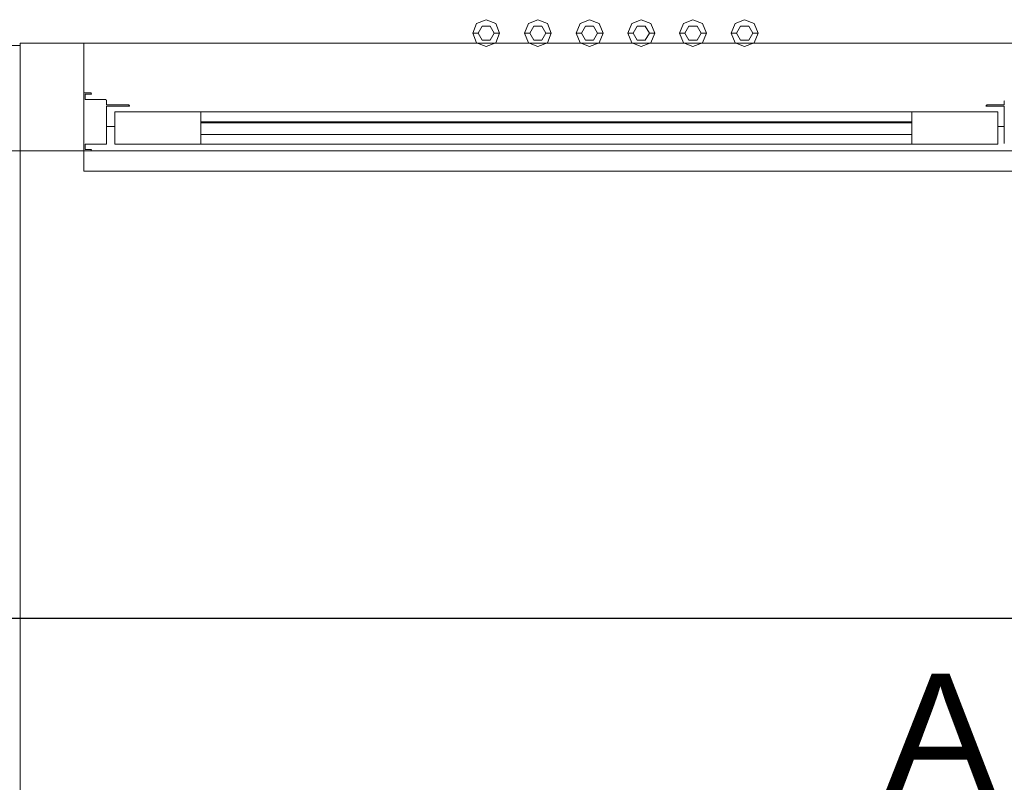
# Model space of a CAD drawing. Header units: millimetres. Extents: x 2 to 902, y -447 to 199.
# Tile 513 of 656: x 28.63 to 30.46, y 147.95 to 149.37. Entities that reach past the tile are written whole.
import ezdxf

# ---------------------------------------------------------------- set-up
doc = ezdxf.new("R2010")
doc.units = ezdxf.units.MM
doc.header["$MEASUREMENT"] = 0
doc.linetypes.add('NULL', pattern=[0])
for name, color, linetype, lineweight in [('AL-Condutos', 3, 'Continuous', 25), ('Ambiente-Textos', 251, 'Continuous', 5), ('IFC-Elemento construtivo genérico-Contorno', 253, 'Continuous', 5), ('IFC-Laje-Contorno', 134, 'Continuous', 5), ('IFC-Parede padrão-Contorno', 44, 'Continuous', 5), ('IFC-Parede-Contorno', 42, 'Continuous', 5), ('IFC-Porta-Contorno', 142, 'Continuous', 5)]:
    doc.layers.add(name, color=color, linetype=linetype, lineweight=lineweight)
doc.styles.add('Arial', font='arial.ttf')

msp = doc.modelspace()

# ---------------------------------------------------------------- linework, layer by layer
at = {"layer": 'AL-Condutos'}
msp.add_line((11.2378, 148.2536), (33.5274, 148.2536), dxfattribs=at)
at = {"layer": 'IFC-Elemento construtivo genérico-Contorno', "color": 7, "lineweight": 5}
for p, q in [((29.4691, 149.3403), (29.4764, 149.358)), ((29.4764, 149.358), (29.4941, 149.3653)), ((29.4941, 149.3653), (29.5118, 149.358)), ((29.5118, 149.358), (29.5191, 149.3403)), ((29.5651, 149.3403), (29.5724, 149.358)), ((29.5724, 149.358), (29.5901, 149.3653)), ((29.5901, 149.3653), (29.6078, 149.358)), ((29.6078, 149.358), (29.6151, 149.3403)), ((29.6611, 149.3403), (29.6684, 149.358)), ((29.6684, 149.358), (29.6861, 149.3653)), ((29.6861, 149.3653), (29.7038, 149.358)), ((29.7038, 149.358), (29.7111, 149.3403)), ((29.7571, 149.3403), (29.7644, 149.358)), ((29.7644, 149.358), (29.7821, 149.3653)), ((29.7821, 149.3653), (29.7998, 149.358)), ((29.7998, 149.358), (29.8071, 149.3403)), ((29.8531, 149.3403), (29.8604, 149.358)), ((29.8604, 149.358), (29.8781, 149.3653)), ((29.8781, 149.3653), (29.8958, 149.358)), ((29.8958, 149.358), (29.9031, 149.3403)), ((29.9491, 149.3403), (29.9564, 149.358)), ((29.9564, 149.358), (29.9741, 149.3653)), ((29.9741, 149.3653), (29.9918, 149.358)), ((29.9918, 149.358), (29.9991, 149.3403)), ((29.4691, 149.3403), (29.4791, 149.3403)), ((29.4691, 149.3403), (29.4764, 149.3226)), ((29.4791, 149.3403), (29.4866, 149.3533)), ((29.4791, 149.3403), (29.4866, 149.3273)), ((29.4866, 149.3533), (29.5016, 149.3533)), ((29.5016, 149.3533), (29.5091, 149.3403)), ((29.5016, 149.3273), (29.5091, 149.3403)), ((29.5091, 149.3403), (29.5191, 149.3403)), ((29.5118, 149.3226), (29.5191, 149.3403)), ((29.5651, 149.3403), (29.5751, 149.3403)), ((29.5651, 149.3403), (29.5724, 149.3226)), ((29.5751, 149.3403), (29.5826, 149.3533)), ((29.5751, 149.3403), (29.5826, 149.3273)), ((29.5826, 149.3533), (29.5976, 149.3533)), ((29.5976, 149.3533), (29.6051, 149.3403)), ((29.5976, 149.3273), (29.6051, 149.3403)), ((29.6051, 149.3403), (29.6151, 149.3403)), ((29.6078, 149.3226), (29.6151, 149.3403)), ((29.6611, 149.3403), (29.6711, 149.3403)), ((29.6611, 149.3403), (29.6684, 149.3226)), ((29.6711, 149.3403), (29.6786, 149.3533)), ((29.6711, 149.3403), (29.6786, 149.3273)), ((29.6786, 149.3533), (29.6936, 149.3533)), ((29.6936, 149.3533), (29.7011, 149.3403)), ((29.6936, 149.3273), (29.7011, 149.3403)), ((29.7011, 149.3403), (29.7111, 149.3403)), ((29.7038, 149.3226), (29.7111, 149.3403)), ((29.7571, 149.3403), (29.7671, 149.3403)), ((29.7571, 149.3403), (29.7644, 149.3226)), ((29.7671, 149.3403), (29.7746, 149.3533)), ((29.7671, 149.3403), (29.7746, 149.3273)), ((29.7746, 149.3533), (29.7896, 149.3533)), ((29.7896, 149.3533), (29.7971, 149.3403)), ((29.7896, 149.3273), (29.7971, 149.3403)), ((29.7971, 149.3403), (29.8071, 149.3403)), ((29.7998, 149.3226), (29.8071, 149.3403)), ((29.8531, 149.3403), (29.8631, 149.3403)), ((29.8531, 149.3403), (29.8604, 149.3226)), ((29.8631, 149.3403), (29.8706, 149.3533)), ((29.8631, 149.3403), (29.8706, 149.3273)), ((29.8706, 149.3533), (29.8856, 149.3533)), ((29.8856, 149.3533), (29.8931, 149.3403)), ((29.8856, 149.3273), (29.8931, 149.3403)), ((29.8931, 149.3403), (29.9031, 149.3403)), ((29.8958, 149.3226), (29.9031, 149.3403)), ((29.9491, 149.3403), (29.9591, 149.3403)), ((29.9491, 149.3403), (29.9564, 149.3226)), ((29.9591, 149.3403), (29.9666, 149.3533)), ((29.9591, 149.3403), (29.9666, 149.3273)), ((29.9666, 149.3533), (29.9816, 149.3533)), ((29.9816, 149.3533), (29.9891, 149.3403)), ((29.9816, 149.3273), (29.9891, 149.3403)), ((29.9891, 149.3403), (29.9991, 149.3403)), ((29.9918, 149.3226), (29.9991, 149.3403)), ((29.4764, 149.3226), (29.4941, 149.3153)), ((29.4866, 149.3273), (29.5016, 149.3273)), ((29.4941, 149.3153), (29.5118, 149.3226)), ((29.5724, 149.3226), (29.5901, 149.3153)), ((29.5826, 149.3273), (29.5976, 149.3273)), ((29.5901, 149.3153), (29.6078, 149.3226)), ((29.6684, 149.3226), (29.6861, 149.3153)), ((29.6786, 149.3273), (29.6936, 149.3273)), ((29.6861, 149.3153), (29.7038, 149.3226)), ((29.7644, 149.3226), (29.7821, 149.3153)), ((29.7746, 149.3273), (29.7896, 149.3273)), ((29.7821, 149.3153), (29.7998, 149.3226)), ((29.8604, 149.3226), (29.8781, 149.3153)), ((29.8706, 149.3273), (29.8856, 149.3273)), ((29.8781, 149.3153), (29.8958, 149.3226)), ((29.9564, 149.3226), (29.9741, 149.3153)), ((29.9666, 149.3273), (29.9816, 149.3273)), ((29.9741, 149.3153), (29.9918, 149.3226))]:
    msp.add_line(p, q, dxfattribs=at)
at = {"layer": 'IFC-Laje-Contorno', "color": 7, "lineweight": 5}
msp.add_line((27.6287, 149.1215), (30.5371, 149.1215), dxfattribs=at)
at = {"layer": 'IFC-Parede padrão-Contorno', "color": 7, "lineweight": 5}
for p, q in [((28.6287, 149.1789), (28.6287, 149.3215)), ((28.6287, 149.3215), (28.6746, 149.3215)), ((28.6746, 149.3215), (28.7471, 149.3215)), ((28.7471, 149.3215), (30.5071, 149.3215)), ((28.7471, 149.1671), (28.7471, 149.3215)), ((28.7471, 149.1923), (28.7471, 149.3215)), ((28.7471, 149.1215), (28.7471, 149.1923)), ((28.6287, 149.1215), (28.6746, 149.1215)), ((28.6746, 149.1215), (28.7471, 149.1215))]:
    msp.add_line(p, q, dxfattribs=at)
at = {"layer": 'IFC-Parede-Contorno', "color": 7, "lineweight": 5}
for p, q in [((28.4997, 149.3173), (28.6287, 149.3173)), ((28.6287, 147.7556), (28.6287, 149.3173)), ((28.6287, 147.5244), (28.6287, 149.1215))]:
    msp.add_line(p, q, dxfattribs=at)
at = {"layer": 'IFC-Porta-Contorno', "color": 7, "lineweight": 5}
for p, q in [((28.7471, 149.2289), (28.7474, 149.2292)), ((28.7471, 149.2288), (28.7472, 149.2289)), ((28.7472, 149.2289), (28.7473, 149.2291)), ((28.7474, 149.2292), (28.7475, 149.2293)), ((28.7475, 149.2293), (28.7476, 149.2294)), ((28.7478, 149.2295), (28.7479, 149.2295)), ((28.7479, 149.2295), (28.7481, 149.2295)), ((28.7481, 149.2295), (28.7524, 149.2295)), ((28.7524, 149.2295), (28.7601, 149.2295)), ((28.7601, 149.2295), (28.7605, 149.2286)), ((28.7471, 149.2286), (28.7471, 149.2288)), ((28.7471, 149.2287), (28.7471, 149.2288)), ((28.7471, 149.1594), (28.7471, 149.2286)), ((28.7495, 149.2271), (28.7611, 149.227)), ((28.7495, 149.2236), (28.7495, 149.2271)), ((28.7495, 149.2271), (28.757, 149.2271)), ((28.7495, 149.2171), (28.7495, 149.2236)), ((28.7495, 149.2171), (28.7627, 149.2171)), ((28.757, 149.2271), (28.7611, 149.227)), ((28.7605, 149.2286), (28.7611, 149.227)), ((28.7627, 149.2171), (28.7867, 149.2171)), ((28.7867, 149.2171), (28.7868, 149.2171)), ((28.7868, 149.2171), (28.7871, 149.2171)), ((28.7871, 149.2171), (28.7872, 149.2171)), ((28.7872, 149.2171), (28.7874, 149.217)), ((28.7874, 149.217), (28.7876, 149.217)), ((28.7876, 149.217), (28.7878, 149.2169)), ((28.7878, 149.2169), (28.7879, 149.2168)), ((28.7879, 149.2168), (28.7881, 149.2167)), ((28.7881, 149.2167), (28.7882, 149.2166)), ((28.7884, 149.2164), (28.7885, 149.2163)), ((28.7886, 149.2161), (28.7887, 149.216)), ((28.7887, 149.216), (28.7888, 149.2158)), ((28.7889, 149.2157), (28.789, 149.2155)), ((28.789, 149.2155), (28.7891, 149.2151)), ((28.789, 149.2155), (28.789, 149.2153)), ((28.789, 149.2153), (28.7891, 149.2151)), ((28.7891, 149.215), (28.7891, 149.2147)), ((28.7891, 149.2147), (28.7891, 149.2077)), ((28.7891, 149.2147), (28.7891, 149.2123)), ((28.7891, 149.2123), (28.7891, 149.2077)), ((30.4561, 149.2151), (30.4562, 149.2152)), ((30.4561, 149.2149), (30.4561, 149.2151)), ((30.4561, 149.2097), (30.4561, 149.2147)), ((30.4562, 149.2152), (30.4562, 149.2155)), ((28.7891, 149.2077), (28.7892, 149.2076)), ((28.7891, 149.1796), (28.7891, 149.2045)), ((28.7891, 149.2045), (28.8169, 149.2045)), ((28.7892, 149.2076), (28.7892, 149.2074)), ((28.7892, 149.2074), (28.7895, 149.2072)), ((28.7893, 149.2073), (28.7895, 149.2072)), ((28.7896, 149.2071), (28.7898, 149.207)), ((28.7898, 149.207), (28.7899, 149.207)), ((28.7899, 149.207), (28.7901, 149.2069)), ((28.7901, 149.2069), (28.8041, 149.2069)), ((28.8041, 149.2069), (28.8297, 149.2069)), ((28.8043, 149.1495), (28.8043, 149.1939)), ((28.8043, 149.1939), (28.8474, 149.1939)), ((28.8043, 149.1939), (28.8632, 149.1939)), ((28.8043, 149.1727), (28.8043, 149.1939)), ((28.8169, 149.2045), (28.8321, 149.2045)), ((28.8297, 149.2069), (28.8301, 149.2069)), ((28.8297, 149.2069), (28.8299, 149.2069)), ((28.8299, 149.2069), (28.8301, 149.2069)), ((28.8301, 149.2069), (28.8305, 149.2068)), ((28.8301, 149.2069), (28.8303, 149.2068)), ((28.8303, 149.2068), (28.8305, 149.2068)), ((28.8305, 149.2068), (28.8307, 149.2067)), ((28.8307, 149.2067), (28.8309, 149.2066)), ((28.8309, 149.2066), (28.831, 149.2065)), ((28.831, 149.2065), (28.8312, 149.2064)), ((28.8312, 149.2064), (28.8314, 149.2063)), ((28.8314, 149.2063), (28.8315, 149.2061)), ((28.8315, 149.2061), (28.8318, 149.2057)), ((28.8315, 149.2061), (28.8316, 149.2059)), ((28.8316, 149.2059), (28.8318, 149.2057)), ((28.8318, 149.2056), (28.832, 149.2053)), ((28.832, 149.2053), (28.8321, 149.2049)), ((28.832, 149.2053), (28.832, 149.2052)), ((28.832, 149.2052), (28.8321, 149.2049)), ((28.8321, 149.2049), (28.8321, 149.2048)), ((28.8321, 149.2048), (28.8321, 149.2045)), ((28.8474, 149.1939), (28.9643, 149.1939)), ((28.8632, 149.1939), (28.9643, 149.1939)), ((28.9643, 149.1339), (28.9643, 149.1939)), ((28.9643, 149.1939), (30.2843, 149.1939)), ((28.9643, 149.1796), (28.9643, 149.1939)), ((28.9643, 149.1939), (30.2843, 149.1939)), ((28.9643, 149.1756), (28.9643, 149.1939)), ((28.9643, 149.1545), (28.9643, 149.1939)), ((30.2843, 149.1939), (30.4012, 149.1939)), ((30.2843, 149.1483), (30.2843, 149.1939)), ((30.2843, 149.1939), (30.3854, 149.1939)), ((30.2843, 149.1734), (30.2843, 149.1939)), ((30.3854, 149.1939), (30.4443, 149.1939)), ((30.4012, 149.1939), (30.4443, 149.1939)), ((30.4221, 149.2047), (30.4221, 149.2049)), ((30.4221, 149.2044), (30.4221, 149.2047)), ((30.4221, 149.2045), (30.4441, 149.2045)), ((30.4222, 149.2053), (30.4223, 149.2054)), ((30.4222, 149.205), (30.4222, 149.2053)), ((30.4223, 149.2054), (30.4224, 149.2056)), ((30.4224, 149.2057), (30.4226, 149.2059)), ((30.4226, 149.2059), (30.4228, 149.2062)), ((30.4226, 149.2059), (30.4227, 149.206)), ((30.4227, 149.206), (30.4228, 149.2062)), ((30.4228, 149.2062), (30.4229, 149.2063)), ((30.4229, 149.2063), (30.4231, 149.2065)), ((30.4231, 149.2065), (30.4234, 149.2067)), ((30.4231, 149.2065), (30.4232, 149.2065)), ((30.4234, 149.2067), (30.4235, 149.2067)), ((30.4235, 149.2067), (30.4238, 149.2068)), ((30.4239, 149.2068), (30.4241, 149.2069)), ((30.4241, 149.2069), (30.4245, 149.2069)), ((30.4241, 149.2069), (30.4243, 149.2069)), ((30.4243, 149.2069), (30.4245, 149.2069)), ((30.4245, 149.2069), (30.4357, 149.2069)), ((30.4357, 149.2069), (30.4561, 149.2069)), ((30.4441, 149.2045), (30.4561, 149.2045)), ((30.4443, 149.1784), (30.4443, 149.1939)), ((30.4443, 149.1552), (30.4443, 149.1939)), ((30.4561, 149.2069), (30.4561, 149.2097)), ((30.4561, 149.1604), (30.4561, 149.2045)), ((28.7891, 149.1339), (28.7891, 149.1796)), ((28.9643, 149.1339), (28.9643, 149.1796)), ((28.9643, 149.1756), (30.2843, 149.1756)), ((28.9643, 149.1756), (29.8657, 149.1756)), ((29.8657, 149.1756), (30.2843, 149.1756)), ((30.4443, 149.1339), (30.4443, 149.1784)), ((28.7471, 149.0862), (28.7471, 149.1647)), ((28.7891, 149.1671), (28.8043, 149.1671)), ((28.8043, 149.1339), (28.8043, 149.1727)), ((28.9643, 149.1522), (28.9643, 149.1736)), ((28.9643, 149.1736), (29.3869, 149.1736)), ((29.3869, 149.1736), (30.2843, 149.1736)), ((30.2843, 149.1339), (30.2843, 149.1734)), ((30.4443, 149.1671), (30.4561, 149.1671)), ((30.4561, 149.1363), (30.4561, 149.1604)), ((28.8043, 149.1339), (28.8043, 149.1495)), ((28.9643, 149.1339), (28.9643, 149.1545)), ((28.9643, 149.1522), (30.2843, 149.1522)), ((28.9643, 149.1339), (28.9643, 149.1522)), ((30.2843, 149.1339), (30.2843, 149.1483)), ((30.4443, 149.1339), (30.4443, 149.1552)), ((28.7471, 149.1215), (28.7555, 149.1215)), ((28.7495, 149.1304), (28.7495, 149.1339)), ((28.7495, 149.1339), (28.7751, 149.1339)), ((28.7495, 149.1239), (28.7495, 149.1304)), ((28.7495, 149.1239), (28.7536, 149.1239)), ((28.7536, 149.1239), (28.7611, 149.124)), ((28.7555, 149.1215), (28.7601, 149.1215)), ((28.7601, 149.1215), (28.7608, 149.1231)), ((28.7608, 149.1231), (28.7611, 149.124)), ((28.7751, 149.1339), (28.7891, 149.1339)), ((28.8043, 149.1339), (28.8474, 149.1339)), ((28.8043, 149.1339), (28.8632, 149.1339)), ((28.8474, 149.1339), (28.9643, 149.1339)), ((28.8632, 149.1339), (28.9643, 149.1339)), ((28.9643, 149.1339), (30.2843, 149.1339)), ((28.9643, 149.1339), (30.2843, 149.1339)), ((30.2843, 149.1339), (30.4012, 149.1339)), ((30.2843, 149.1339), (30.3854, 149.1339)), ((30.3854, 149.1339), (30.4443, 149.1339)), ((30.4012, 149.1339), (30.4443, 149.1339)), ((30.4561, 149.1363), (30.4561, 149.1361)), ((30.4561, 149.1361), (30.4561, 149.1359)), ((30.4561, 149.1359), (30.4562, 149.1356)), ((28.7471, 149.0858), (28.7471, 149.0862)), ((28.7471, 149.0854), (28.7471, 149.0858)), ((28.7471, 149.0851), (28.7471, 149.0854)), ((28.7471, 149.0847), (28.7471, 149.0851)), ((28.7471, 149.0845), (28.7471, 149.0847)), ((28.7471, 149.0842), (28.7471, 149.0845)), ((28.7471, 149.084), (28.7471, 149.0841)), ((28.7471, 149.0839), (30.5071, 149.0839))]:
    msp.add_line(p, q, dxfattribs=at)

# ---------------------------------------------------------------- texts
at = {"layer": 'Ambiente-Textos', "color": 7, "linetype": 'NULL', "lineweight": 5, "insert": (30.6779, 147.9222), "char_height": 0.225, "width": 1.841822, "attachment_point": 8, "line_spacing_factor": 0.9, "style": 'Arial'}
msp.add_mtext('A. téc.', dxfattribs=at)

doc.saveas('drawing.dxf')
